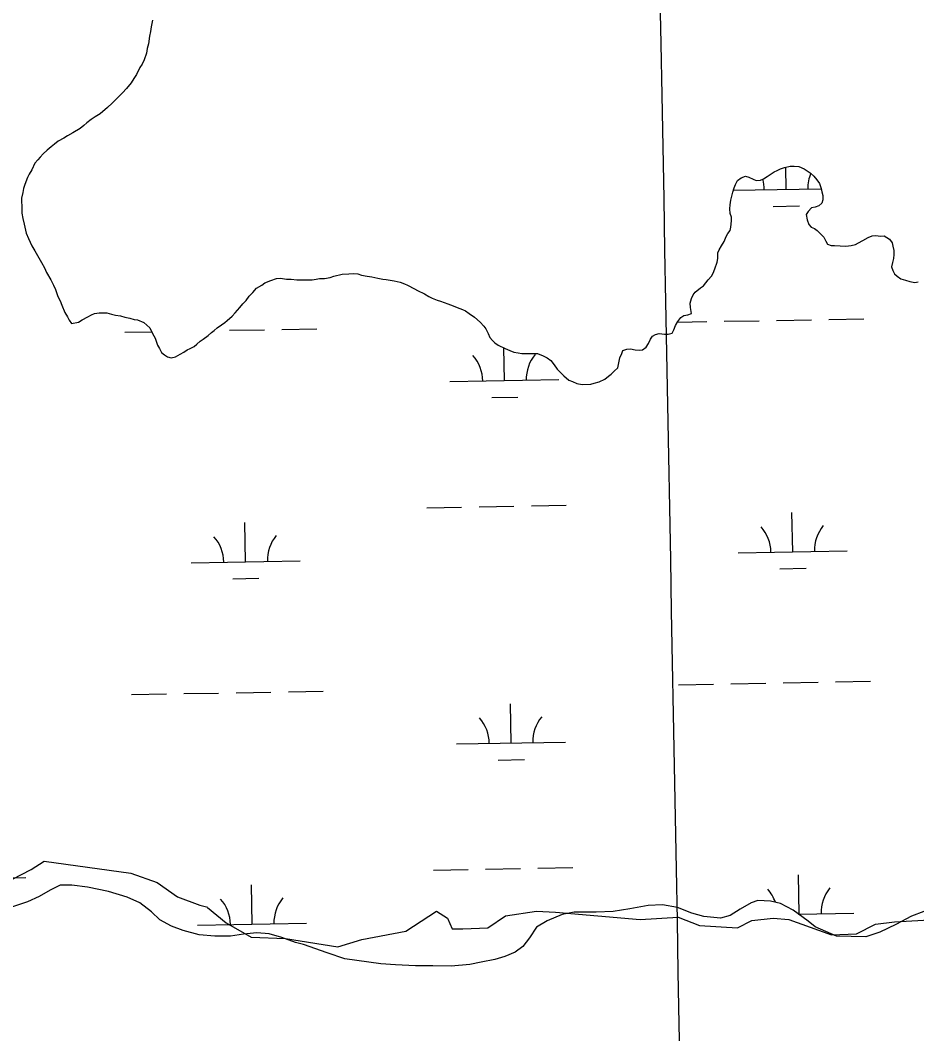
# Model space of a CAD drawing. Extents: x 3925854 to 3964121, y 224593 to 250589.
# Drawn here: x 3955924 to 3956746, y 240916 to 241846 of the extents above; entities that cross this region are included whole.
import ezdxf

# ---------------------------------------------------------------- set-up
doc = ezdxf.new("R2010")
doc.units = 0
for name, color, linetype in [('V-GRID-MAJR', 7, 'Continuous'), ('V-RIVR-EDGE', 7, 'Continuous'), ('V-TOPO-SHOR', 7, 'Continuous'), ('V-WETL-SWMP', 7, 'Continuous')]:
    doc.layers.add(name, color=color, linetype=linetype)

msp = doc.modelspace()

# ---------------------------------------------------------------- linework, layer by layer
at = {"layer": 'V-GRID-MAJR'}
msp.add_spline([(3956721.012, 230511.505), (3956609.098, 236569.464), (3956497.148, 242629.345), (3956385.198, 248689.215), (3956385.162, 248691.149)], degree=3, dxfattribs=at)
at = {"layer": 'V-RIVR-EDGE'}
for points in [[(3955900.229, 241049.14), (3955934.049, 241066.595), (3955946.049, 241074.231), (3956025.688, 241063.322), (3956049.689, 241054.594), (3956068.235, 241041.503), (3956088.963, 241033.866), (3956096.071, 241031.928)], [(3956095.862, 241031.677), (3956112.964, 241017.502), (3956135.874, 241004.411), (3956167.511, 241003.32), (3956215.513, 240995.683), (3956237.331, 241002.229), (3956277.696, 241009.865), (3956306.061, 241028.412), (3956315.88, 241021.866), (3956320.243, 241012.047), (3956330.062, 241012.047), (3956352.972, 241013.138), (3956369.336, 241024.048), (3956397.7, 241028.412), (3956415.156, 241027.321), (3956492.613, 241020.775), (3956527.523, 241022.957), (3956547.16, 241015.32), (3956582.07, 241013.138), (3956595.161, 241019.684), (3956614.798, 241021.866), (3956628.981, 241020.775), (3956668.255, 241006.593), (3956691.165, 241007.684), (3956708.62, 241016.411), (3956726.075, 241018.593), (3956763.167, 241020.775)]]:
    msp.add_lwpolyline(points, dxfattribs=at)
at = {"layer": 'V-TOPO-SHOR'}
for points in [[(3956045.471, 241846.138), (3956044.269, 241840.147), (3956043.47, 241835.756), (3956042.67, 241831.365), (3956041.869, 241824.578), (3956040.669, 241820.185), (3956039.868, 241815.794), (3956037.869, 241809.806), (3956035.87, 241805.814), (3956033.874, 241802.622), (3956030.677, 241796.234), (3956028.28, 241792.642), (3956025.882, 241788.648), (3956021.487, 241783.461), (3956017.893, 241779.469), (3956014.299, 241775.877), (3956008.306, 241769.891), (3956004.313, 241765.901), (3955997.522, 241760.312), (3955992.729, 241757.521), (3955989.135, 241755.124), (3955985.141, 241751.934), (3955982.346, 241749.538), (3955979.151, 241746.744), (3955972.362, 241742.755), (3955967.57, 241739.961), (3955963.973, 241737.966), (3955958.782, 241735.175), (3955955.587, 241732.379), (3955952.392, 241729.985), (3955948.798, 241726.792), (3955945.201, 241723.602), (3955942.406, 241720.409), (3955940.409, 241718.013), (3955937.613, 241714.82), (3955934.816, 241708.831), (3955932.418, 241704.84), (3955930.82, 241701.645), (3955928.42, 241695.259), (3955927.222, 241691.665), (3955926.421, 241688.073), (3955925.221, 241682.883), (3955925.221, 241679.289), (3955925.618, 241675.697), (3955925.616, 241668.908), (3955926.413, 241664.115), (3955927.609, 241658.926), (3955929.602, 241650.539), (3955931.594, 241645.749), (3955934.787, 241638.96), (3955937.581, 241634.565), (3955939.975, 241630.172), (3955943.565, 241623.782), (3955946.356, 241618.99), (3955948.351, 241614.597), (3955952.343, 241607.808), (3955954.737, 241603.015), (3955956.33, 241599.022), (3955958.724, 241592.632), (3955960.719, 241588.638), (3955962.314, 241584.647), (3955965.106, 241577.858), (3955967.5, 241573.862), (3955969.095, 241570.669), (3955971.092, 241567.874), (3955977.48, 241569.068), (3955981.074, 241571.062)], [(3956362.373, 241547.748), (3956368.76, 241544.95), (3956373.151, 241542.954), (3956376.744, 241541.354), (3956380.737, 241540.955), (3956384.329, 241540.154), (3956387.524, 241540.152), (3956393.513, 241540.15), (3956398.704, 241540.148), (3956403.894, 241538.149), (3956407.486, 241536.15), (3956410.679, 241533.754), (3956413.872, 241529.76), (3956416.665, 241525.767), (3956419.059, 241523.371), (3956422.652, 241519.774), (3956427.442, 241515.781), (3956430.635, 241514.581), (3956434.626, 241512.584), (3956439.419, 241511.783), (3956447.404, 241512.178), (3956450.599, 241512.975), (3956454.992, 241514.171), (3956460.181, 241516.565), (3956463.777, 241519.359), (3956466.174, 241521.353), (3956468.969, 241524.149), (3956472.164, 241526.942), (3956472.965, 241530.135), (3956474.165, 241536.124), (3956475.764, 241540.115), (3956476.962, 241542.911), (3956480.557, 241544.107), (3956483.752, 241544.504), (3956488.142, 241543.705), (3956491.737, 241543.304), (3956494.93, 241543.701), (3956498.124, 241546.095), (3956500.523, 241549.288), (3956502.12, 241553.282), (3956504.119, 241556.075), (3956506.914, 241557.673), (3956510.109, 241558.469), (3956514.9, 241558.068), (3956518.494, 241558.066), (3956522.086, 241558.863), (3956523.686, 241562.057), (3956525.285, 241566.049), (3956527.282, 241569.641), (3956530.079, 241573.233), (3956532.875, 241575.228), (3956536.467, 241575.627), (3956539.664, 241576.824), (3956538.865, 241582.413), (3956538.468, 241586.406), (3956539.668, 241590.797), (3956541.268, 241593.992), (3956543.264, 241596.386), (3956548.057, 241600.378), (3956550.852, 241602.372), (3956552.849, 241605.166), (3956555.247, 241607.959), (3956558.043, 241611.152), (3956559.642, 241613.948), (3956561.24, 241617.939), (3956563.239, 241623.928), (3956564.039, 241627.522), (3956564.041, 241632.711), (3956565.239, 241635.507), (3956567.238, 241639.099), (3956569.634, 241643.091), (3956571.633, 241647.482), (3956573.233, 241650.275), (3956575.23, 241653.071), (3956576.028, 241656.263), (3956576.432, 241661.854), (3956576.432, 241665.447), (3956575.236, 241668.642), (3956574.838, 241673.034), (3956575.24, 241676.627), (3956576.039, 241681.02), (3956576.839, 241684.612), (3956577.638, 241688.204), (3956578.838, 241692.198), (3956580.038, 241695.39), (3956582.035, 241698.985), (3956585.232, 241701.379), (3956589.224, 241702.974), (3956592.418, 241702.173), (3956596.41, 241700.177), (3956599.206, 241698.976), (3956603.197, 241699.376), (3956605.993, 241700.572), (3956609.187, 241702.567), (3956611.983, 241704.561), (3956615.577, 241706.955), (3956618.375, 241708.154), (3956621.568, 241709.749), (3956625.162, 241710.945), (3956630.354, 241712.141), (3956633.948, 241712.139)], [(3956633.948, 241712.139), (3956638.339, 241711.738), (3956643.129, 241709.739), (3956648.718, 241706.144), (3956651.911, 241702.948), (3956654.704, 241699.753), (3956657.098, 241696.158), (3956658.694, 241691.765), (3956659.49, 241688.571), (3956660.287, 241685.378), (3956660.285, 241681.384), (3956659.486, 241678.189), (3956656.691, 241675.795), (3956653.097, 241674.599), (3956649.902, 241673.802), (3956646.707, 241670.61), (3956645.107, 241667.814), (3956645.904, 241663.024), (3956647.499, 241658.631), (3956649.496, 241656.235), (3956652.689, 241655.035), (3956655.083, 241653.038), (3956657.879, 241650.24), (3956661.072, 241647.045), (3956663.066, 241643.451), (3956664.662, 241640.656), (3956667.857, 241639.458), (3956671.049, 241639.455), (3956676.239, 241639.054), (3956681.431, 241638.653), (3956686.223, 241639.449), (3956690.215, 241640.246), (3956693.01, 241641.841), (3956697.004, 241643.836), (3956701.796, 241646.63), (3956705.39, 241648.225), (3956708.585, 241648.624), (3956713.375, 241647.824), (3956716.57, 241648.221), (3956721.361, 241645.026), (3956723.755, 241641.829), (3956724.551, 241638.634), (3956725.348, 241634.643), (3956725.348, 241631.048), (3956724.947, 241627.454), (3956724.148, 241623.862), (3956723.347, 241619.87), (3956724.543, 241616.276), (3956726.139, 241613.481), (3956728.535, 241611.085), (3956731.728, 241608.686), (3956736.118, 241607.486), (3956740.112, 241606.288), (3956744.503, 241605.487), (3956747.698, 241605.885)], [(3955981.074, 241571.062), (3955986.266, 241573.856), (3955989.461, 241575.851), (3955992.256, 241577.047), (3955996.649, 241577.444), (3956003.436, 241577.442), (3956007.827, 241576.244), (3956011.421, 241575.443), (3956016.212, 241574.642), (3956020.205, 241573.442), (3956024.596, 241572.642), (3956028.59, 241571.443), (3956031.783, 241571.042), (3956037.372, 241568.644), (3956040.165, 241566.248), (3956042.958, 241563.851), (3956045.353, 241558.66), (3956047.747, 241554.267), (3956048.943, 241551.471), (3956050.141, 241547.877), (3956051.736, 241544.682), (3956053.731, 241541.088), (3956056.524, 241539.089), (3956059.32, 241537.092), (3956062.513, 241536.294), (3956066.506, 241537.09), (3956070.899, 241539.482), (3956074.094, 241541.477), (3956077.289, 241543.474), (3956080.085, 241544.67), (3956083.679, 241546.665), (3956086.075, 241548.661), (3956089.27, 241551.455), (3956092.065, 241553.45), (3956096.458, 241556.643), (3956099.655, 241559.436), (3956102.051, 241561.431), (3956104.847, 241563.825), (3956108.841, 241566.618), (3956111.636, 241568.613), (3956114.032, 241570.61), (3956118.427, 241574.599), (3956121.223, 241577.395), (3956125.618, 241582.582), (3956128.413, 241585.775), (3956131.209, 241588.968), (3956134.006, 241592.96), (3956137.601, 241596.153), (3956140.798, 241600.144), (3956145.59, 241602.938), (3956148.385, 241604.932), (3956153.976, 241607.326), (3956159.166, 241608.922), (3956162.76, 241609.319), (3956168.349, 241608.518), (3956172.742, 241608.516), (3956177.932, 241607.716), (3956181.526, 241607.714), (3956187.115, 241607.711), (3956191.907, 241607.709), (3956195.502, 241608.506), (3956198.695, 241608.905), (3956203.088, 241608.903), (3956208.277, 241610.099), (3956211.871, 241611.295), (3956219.459, 241612.889), (3956225.448, 241613.286), (3956229.441, 241613.683), (3956233.832, 241613.282), (3956237.027, 241612.084), (3956242.217, 241611.283), (3956246.61, 241610.482), (3956252.199, 241609.282), (3956256.589, 241608.482), (3956259.784, 241608.08), (3956266.971, 241606.882), (3956272.56, 241605.68), (3956276.551, 241604.082), (3956279.347, 241602.882), (3956285.733, 241599.685), (3956288.528, 241598.088), (3956294.916, 241594.891), (3956298.905, 241592.495), (3956302.1, 241590.895), (3956306.491, 241589.296), (3956309.686, 241588.098), (3956316.473, 241585.7), (3956321.261, 241584.1), (3956324.855, 241582.501), (3956329.646, 241580.504), (3956332.439, 241579.304), (3956336.031, 241576.907), (3956340.822, 241573.711), (3956346.011, 241568.916), (3956349.204, 241565.322), (3956351.199, 241562.926), (3956353.194, 241558.533), (3956354.789, 241554.939), (3956357.183, 241552.143), (3956359.579, 241550.146), (3956362.373, 241547.748)]]:
    msp.add_lwpolyline(points, dxfattribs=at)
at = {"layer": 'V-WETL-SWMP'}
for p, q in [((3956626.561, 241690.863), (3956626.192, 241711.182)), ((3956578.173, 241689.983), (3956658.773, 241691.449)), ((3956614.844, 241675.217), (3956638.84, 241675.653)), ((3956526.903, 241568.96), (3956553.913, 241569.451)), ((3956569.91, 241569.742), (3956601.905, 241570.324)), ((3956617.902, 241570.615), (3956649.897, 241571.197)), ((3956665.894, 241571.488), (3956697.889, 241572.069)), ((3956020.093, 241559.745), (3956044.646, 241560.191)), ((3956116.077, 241561.49), (3956148.072, 241562.072)), ((3956164.069, 241562.363), (3956196.064, 241562.945)), ((3956368.274, 241515.326), (3956367.727, 241545.403)), ((3956318.282, 241514.417), (3956418.266, 241516.235)), ((3956356.557, 241499.679), (3956380.553, 241500.115)), ((3956296.977, 241398.578), (3956328.971, 241399.16)), ((3956344.969, 241399.451), (3956376.963, 241400.032)), ((3956392.961, 241400.323), (3956424.956, 241400.905)), ((3956632.609, 241358.243), (3956631.955, 241394.237)), ((3956130.784, 241349.119), (3956130.13, 241385.113)), ((3956582.618, 241357.334), (3956682.601, 241359.152)), ((3956080.793, 241348.21), (3956180.776, 241350.028)), ((3956620.892, 241342.597), (3956644.888, 241343.033)), ((3956119.067, 241333.472), (3956143.063, 241333.908)), ((3956527.966, 241236.25), (3956559.961, 241236.831)), ((3956575.958, 241237.122), (3956607.953, 241237.704)), ((3956623.95, 241237.995), (3956655.945, 241238.577)), ((3956671.942, 241238.868), (3956703.937, 241239.449)), ((3956026.141, 241227.125), (3956058.136, 241227.707)), ((3956074.133, 241227.998), (3956106.128, 241228.579)), ((3956122.125, 241228.87), (3956154.12, 241229.452)), ((3956170.117, 241229.743), (3956202.112, 241230.325)), ((3956374.322, 241182.706), (3956373.668, 241218.7)), ((3956324.33, 241181.797), (3956424.314, 241183.615)), ((3956362.605, 241167.059), (3956386.601, 241167.495)), ((3956303.025, 241065.958), (3956335.019, 241066.54)), ((3956351.017, 241066.831), (3956383.012, 241067.412)), ((3956399.009, 241067.703), (3956431.004, 241068.285)), ((3955897.184, 241058.579), (3955929.179, 241059.16)), ((3956638.658, 241025.623), (3956638.003, 241061.617)), ((3956136.832, 241016.499), (3956136.178, 241052.493)), ((3956638.006, 241025.611), (3956688.649, 241026.532)), ((3956086.841, 241015.59), (3956186.824, 241017.408))]:
    msp.add_line(p, q, dxfattribs=at)
for points in [[(3956045.471, 241846.137), (3956044.27, 241840.148), (3956043.47, 241835.757), (3956042.67, 241831.365), (3956041.868, 241824.578), (3956040.669, 241820.186), (3956039.868, 241815.794), (3956037.869, 241809.806), (3956035.871, 241805.814), (3956033.874, 241802.621), (3956030.677, 241796.234), (3956028.28, 241792.641), (3956025.883, 241788.649), (3956021.488, 241783.461), (3956017.893, 241779.469), (3956014.298, 241775.877), (3956008.307, 241769.891), (3956004.312, 241765.9), (3955997.522, 241760.312), (3955992.73, 241757.52), (3955989.136, 241755.125), (3955985.142, 241751.933), (3955982.346, 241749.538), (3955979.15, 241746.745), (3955972.361, 241742.755), (3955967.569, 241739.962), (3955963.974, 241737.967), (3955958.782, 241735.174), (3955955.587, 241732.38), (3955952.392, 241729.986), (3955948.797, 241726.793), (3955945.202, 241723.601), (3955942.406, 241720.408), (3955940.409, 241718.013), (3955937.613, 241714.82), (3955934.815, 241708.832), (3955932.418, 241704.84), (3955930.82, 241701.646), (3955928.421, 241695.259), (3955927.222, 241691.666), (3955926.422, 241688.073), (3955925.222, 241682.883), (3955925.221, 241679.289), (3955925.618, 241675.696), (3955925.616, 241668.908), (3955926.412, 241664.116), (3955927.608, 241658.925), (3955929.601, 241650.54), (3955931.595, 241645.748), (3955934.787, 241638.959), (3955937.58, 241634.565), (3955939.974, 241630.172), (3955943.564, 241623.783), (3955946.357, 241618.99), (3955948.352, 241614.597), (3955952.342, 241607.808), (3955954.736, 241603.016), (3955956.331, 241599.022), (3955958.724, 241592.633), (3955960.719, 241588.639), (3955962.314, 241584.646), (3955965.106, 241577.857), (3955967.5, 241573.863), (3955969.096, 241570.669), (3955971.092, 241567.873), (3955977.48, 241569.068), (3955981.075, 241571.063)], [(3956362.373, 241547.749), (3956368.76, 241544.951), (3956373.151, 241542.953), (3956376.744, 241541.355), (3956380.737, 241540.954), (3956384.33, 241540.154), (3956387.524, 241540.152), (3956393.513, 241540.15), (3956398.704, 241540.148), (3956403.893, 241538.149), (3956407.486, 241536.151), (3956410.679, 241533.754), (3956413.872, 241529.76), (3956416.665, 241525.766), (3956419.06, 241523.37), (3956422.652, 241519.775), (3956427.441, 241515.78), (3956430.635, 241514.581), (3956434.627, 241512.583), (3956439.418, 241511.783), (3956447.404, 241512.179), (3956450.598, 241512.976), (3956454.991, 241514.172), (3956460.182, 241516.565), (3956463.777, 241519.359), (3956466.173, 241521.354), (3956468.969, 241524.148), (3956472.165, 241526.942), (3956472.965, 241530.135), (3956474.165, 241536.124), (3956475.764, 241540.116), (3956476.963, 241542.911), (3956480.557, 241544.107), (3956483.751, 241544.505), (3956488.143, 241543.705), (3956491.736, 241543.304), (3956494.93, 241543.702), (3956498.125, 241546.096), (3956500.522, 241549.289), (3956502.121, 241553.281), (3956504.119, 241556.076), (3956506.914, 241557.672), (3956510.109, 241558.469), (3956514.9, 241558.068), (3956518.493, 241558.066), (3956522.087, 241558.863), (3956523.686, 241562.057), (3956525.284, 241566.049), (3956527.282, 241569.641), (3956530.079, 241573.234), (3956532.874, 241575.229), (3956536.468, 241575.627), (3956539.663, 241576.823), (3956538.866, 241582.413), (3956538.469, 241586.406), (3956539.668, 241590.798), (3956541.267, 241593.991), (3956543.264, 241596.386), (3956548.057, 241600.377), (3956550.853, 241602.372), (3956552.85, 241605.166), (3956555.247, 241607.96), (3956558.043, 241611.153), (3956559.642, 241613.948), (3956561.24, 241617.94), (3956563.239, 241623.928), (3956564.039, 241627.521), (3956564.041, 241632.712), (3956565.24, 241635.506), (3956567.238, 241639.099), (3956569.635, 241643.091), (3956571.634, 241647.482), (3956573.232, 241650.276), (3956575.229, 241653.07), (3956576.029, 241656.264), (3956576.431, 241661.854), (3956576.432, 241665.447), (3956575.236, 241668.642), (3956574.838, 241673.034), (3956575.239, 241676.627), (3956576.039, 241681.019), (3956576.839, 241684.612), (3956577.639, 241688.205), (3956578.839, 241692.198), (3956580.038, 241695.391), (3956582.036, 241698.984), (3956585.231, 241701.378), (3956589.224, 241702.974), (3956592.418, 241702.174), (3956596.41, 241700.176), (3956599.205, 241698.977), (3956603.198, 241699.375), (3956605.993, 241700.571), (3956609.188, 241702.566), (3956611.984, 241704.562), (3956615.578, 241706.956), (3956618.374, 241708.153), (3956621.568, 241709.748), (3956625.162, 241710.945), (3956630.353, 241712.14), (3956633.947, 241712.139)], [(3956633.947, 241712.139), (3956638.339, 241711.738), (3956643.129, 241709.739), (3956648.718, 241706.144), (3956651.911, 241702.948), (3956654.704, 241699.753), (3956657.098, 241696.158), (3956658.694, 241691.766), (3956659.491, 241688.571), (3956660.288, 241685.377), (3956660.286, 241681.384), (3956659.487, 241678.19), (3956656.691, 241675.796), (3956653.097, 241674.599), (3956649.902, 241673.802), (3956646.707, 241670.609), (3956645.108, 241667.815), (3956645.905, 241663.023), (3956647.5, 241658.63), (3956649.496, 241656.234), (3956652.689, 241655.035), (3956655.084, 241653.038), (3956657.878, 241650.241), (3956661.071, 241647.046), (3956663.066, 241643.452), (3956664.662, 241640.656), (3956667.856, 241639.457), (3956671.05, 241639.456), (3956676.24, 241639.054), (3956681.431, 241638.653), (3956686.222, 241639.449), (3956690.215, 241640.246), (3956693.011, 241641.842), (3956697.004, 241643.837), (3956701.797, 241646.63), (3956705.391, 241648.226), (3956708.585, 241648.624), (3956713.376, 241647.823), (3956716.571, 241648.221), (3956721.361, 241645.025), (3956723.755, 241641.83), (3956724.552, 241638.635), (3956725.349, 241634.642), (3956725.348, 241631.049), (3956724.947, 241627.455), (3956724.147, 241623.862), (3956723.347, 241619.87), (3956724.543, 241616.276), (3956726.139, 241613.48), (3956728.534, 241611.084), (3956731.727, 241608.687), (3956736.118, 241607.487), (3956740.111, 241606.288), (3956744.502, 241605.487), (3956747.697, 241605.885)], [(3955981.075, 241571.063), (3955986.266, 241573.856), (3955989.461, 241575.851), (3955992.257, 241577.047), (3955996.649, 241577.445), (3956003.437, 241577.442), (3956007.828, 241576.243), (3956011.421, 241575.443), (3956016.212, 241574.642), (3956020.205, 241573.443), (3956024.596, 241572.642), (3956028.589, 241571.443), (3956031.783, 241571.042), (3956037.371, 241568.644), (3956040.165, 241566.247), (3956042.959, 241563.851), (3956045.353, 241558.659), (3956047.747, 241554.266), (3956048.943, 241551.471), (3956050.14, 241547.877), (3956051.736, 241544.682), (3956053.73, 241541.088), (3956056.525, 241539.09), (3956059.319, 241537.093), (3956062.513, 241536.293), (3956066.506, 241537.09), (3956070.899, 241539.483), (3956074.094, 241541.478), (3956077.289, 241543.474), (3956080.084, 241544.67), (3956083.678, 241546.665), (3956086.075, 241548.661), (3956089.27, 241551.454), (3956092.066, 241553.449), (3956096.459, 241556.642), (3956099.655, 241559.435), (3956102.051, 241561.431), (3956104.847, 241563.825), (3956108.841, 241566.619), (3956111.637, 241568.614), (3956114.033, 241570.609), (3956118.427, 241574.6), (3956121.223, 241577.394), (3956125.617, 241582.583), (3956128.413, 241585.776), (3956131.209, 241588.969), (3956134.006, 241592.96), (3956137.601, 241596.153), (3956140.797, 241600.145), (3956145.589, 241602.938), (3956148.385, 241604.933), (3956153.976, 241607.326), (3956159.167, 241608.921), (3956162.76, 241609.319), (3956168.35, 241608.518), (3956172.742, 241608.516), (3956177.932, 241607.716), (3956181.526, 241607.714), (3956187.116, 241607.712), (3956191.907, 241607.71), (3956195.501, 241608.507), (3956198.695, 241608.905), (3956203.087, 241608.903), (3956208.278, 241610.099), (3956211.872, 241611.295), (3956219.459, 241612.889), (3956225.448, 241613.286), (3956229.441, 241613.684), (3956233.833, 241613.283), (3956237.027, 241612.083), (3956242.217, 241611.283), (3956246.609, 241610.482), (3956252.198, 241609.282), (3956256.59, 241608.482), (3956259.784, 241608.081), (3956266.97, 241606.881), (3956272.56, 241605.68), (3956276.552, 241604.082), (3956279.346, 241602.883), (3956285.733, 241599.686), (3956288.527, 241598.088), (3956294.915, 241594.891), (3956298.906, 241592.494), (3956302.1, 241590.895), (3956306.491, 241589.296), (3956309.685, 241588.097), (3956316.472, 241585.699), (3956321.262, 241584.1), (3956324.855, 241582.501), (3956329.646, 241580.503), (3956332.44, 241579.304), (3956336.032, 241576.907), (3956340.822, 241573.711), (3956346.011, 241568.917), (3956349.204, 241565.322), (3956351.199, 241562.926), (3956353.194, 241558.533), (3956354.789, 241554.939), (3956357.184, 241552.143), (3956359.579, 241550.146), (3956362.373, 241547.749)], [(3956752.9, 241028.032), (3956741.519, 241023.844), (3956727.142, 241016.264), (3956712.566, 241009.083), (3956699.788, 241004.696), (3956672.838, 241005.306), (3956653.277, 241014.098), (3956646.691, 241019.092), (3956633.12, 241029.279), (3956621.544, 241035.272), (3956612.162, 241037.672), (3956600.783, 241038.076), (3956594.394, 241036.082), (3956584.41, 241030.097), (3956575.424, 241024.311), (3956566.44, 241021.919), (3956551.069, 241023.523), (3956540.09, 241026.522), (3956527.116, 241031.718), (3956513.342, 241034.318), (3956499.966, 241033.525), (3956483.396, 241030.538), (3956467.823, 241027.949), (3956452.451, 241027.556), (3956432.288, 241027.564), (3956421.308, 241025.373), (3956407.53, 241019.589), (3956397.746, 241013.804), (3956391.354, 241003.824), (3956384.962, 240996.041), (3956378.173, 240990.654), (3956368.588, 240986.665), (3956359.404, 240984.074), (3956346.826, 240981.484), (3956336.445, 240979.492), (3956319.475, 240977.902), (3956302.506, 240978.108), (3956286.735, 240978.314), (3956268.369, 240979.12), (3956254.994, 240979.924), (3956221.857, 240984.729), (3956205.689, 240990.126), (3956183.932, 240997.721), (3956176.546, 240999.52), (3956163.971, 241004.317), (3956152.594, 241007.516), (3956141.215, 241008.518), (3956129.037, 241007.126), (3956116.858, 241005.534), (3956102.485, 241005.34), (3956088.112, 241006.544), (3956073.54, 241010.742), (3956062.961, 241014.739), (3956052.183, 241020.533), (3956044.401, 241027.723), (3956033.823, 241035.912), (3956022.247, 241041.107), (3956005.08, 241046.305), (3955985.917, 241050.505), (3955971.544, 241052.308), (3955960.764, 241052.112), (3955951.579, 241047.724), (3955941.396, 241041.939), (3955930.813, 241036.953), (3955917.036, 241032.367)]]:
    msp.add_lwpolyline(points, dxfattribs=at)
for centre, start, end in [((3956681.787, 241692.342), 157.739274, 181.813534), ((3956571.319, 241690.334), 0.269879, 16.275179), ((3956313.032, 241514.796), 0.269879, 41.813537), ((3956423.499, 241516.805), 140.269876, 181.813534), ((3956577.367, 241357.714), 0.269879, 41.813537), ((3956687.835, 241359.722), 140.269876, 181.813534), ((3956075.542, 241348.589), 0.269879, 41.813537), ((3956186.01, 241350.598), 140.269876, 181.813534), ((3956319.08, 241182.176), 0.269879, 41.813537), ((3956429.547, 241184.185), 140.269876, 181.813534), ((3956583.415, 241025.094), 18.871747, 41.813537), ((3956693.883, 241027.102), 140.269876, 181.813534), ((3956081.59, 241015.969), 0.269879, 41.813537), ((3956192.058, 241017.978), 140.269876, 181.813534)]:
    msp.add_arc(centre, 35.246, start, end, dxfattribs=at)

doc.saveas('drawing.dxf')
